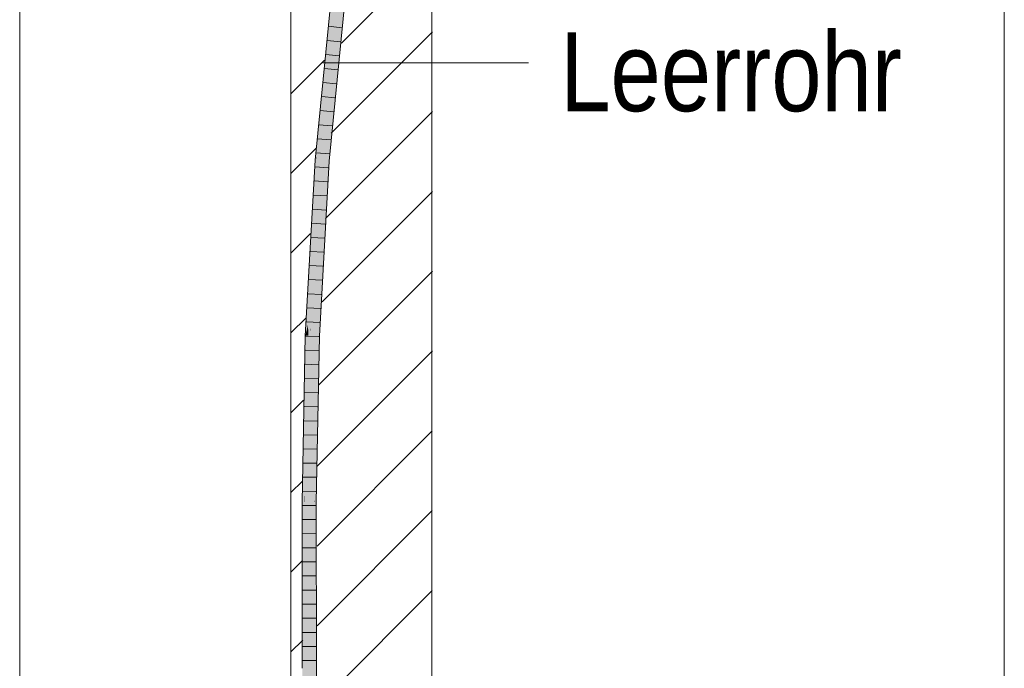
# Model space of a CAD drawing. Extents: x -620 to 300, y 62 to 1162.
# Tile 297 of 300: x 220 to 238, y 1005 to 1016. Entities that reach past the tile are written whole.
import ezdxf
from ezdxf.lldxf.tags import DXFTag

# ---------------------------------------------------------------- set-up
doc = ezdxf.new("R2010")
doc.units = 0
doc.layers.get('0').update_dxf_attribs({"lineweight": 13})
for name, color, linetype, lineweight, true_color in [('E_Detail_Beschriftung', 7, 'Continuous', 13, 0x009900), ('E_Detail_Wandschraffur', 7, 'Continuous', 5, 0xc0c0c0), ('E_Leerrohr 25-A06G94ES8I', 7, 'Continuous', 9, 0xff8000), ('E_Leerrohr 25-Shading', 7, 'Continuous', 9, 0xff8000)]:
    doc.layers.add(name, color=color, linetype=linetype, lineweight=lineweight, true_color=true_color)
doc.layers.add('E_Detail_Linie_Text_Bem', color=7, linetype='Continuous', lineweight=13)
doc.styles.get("Standard").update_dxf_attribs({"font": 'ARIALN.TTF'})
tags = doc.linetypes.add('fein_strichliert', pattern=[4, 1, -2, 1]).pattern_tags.tags
tags[8:9] = [DXFTag(74, 4), DXFTag(75, 0), DXFTag(340, '0'), DXFTag(46, 0.0), DXFTag(50, 0.0), DXFTag(44, 0.0), DXFTag(45, 0.0)]
tags[6:7] = [DXFTag(74, 4), DXFTag(75, 0), DXFTag(340, '0'), DXFTag(46, 0.0), DXFTag(50, 0.0), DXFTag(44, 0.0), DXFTag(45, 0.0)]
tags[4:5] = [DXFTag(74, 4), DXFTag(75, 0), DXFTag(340, '0'), DXFTag(46, 0.0), DXFTag(50, 0.0), DXFTag(44, 0.0), DXFTag(45, 0.0)]
tags = doc.linetypes.add('fein_strichliert-A06G94EV8I', pattern=[4, 1, -2, 1]).pattern_tags.tags
tags[8:9] = [DXFTag(74, 4), DXFTag(75, 0), DXFTag(340, '0'), DXFTag(46, 0.0), DXFTag(50, 0.0), DXFTag(44, 0.0), DXFTag(45, 0.0)]
tags[6:7] = [DXFTag(74, 4), DXFTag(75, 0), DXFTag(340, '0'), DXFTag(46, 0.0), DXFTag(50, 0.0), DXFTag(44, 0.0), DXFTag(45, 0.0)]
tags[4:5] = [DXFTag(74, 4), DXFTag(75, 0), DXFTag(340, '0'), DXFTag(46, 0.0), DXFTag(50, 0.0), DXFTag(44, 0.0), DXFTag(45, 0.0)]

# ---------------------------------------------------------------- blocks, each defined once
blk = doc.blocks.new('Shading-A06G94358I', base_point=(225.344, 853.87))
at = {"layer": 'E_Leerrohr 25-Shading', "color": 31, "true_color": 0xfabd7f}
for points in [[(225.814, 1017.261), (225.558, 1014.655), (225.564, 1013.816), (225.508, 1013.82)], [(225.828, 1017.259), (225.814, 1017.261), (225.564, 1013.816)], [(225.902, 1017.25), (225.828, 1017.259), (225.564, 1013.816)], [(225.564, 1013.816), (225.652, 1013.809), (225.902, 1017.25), (225.99, 1017.24)], [(225.558, 1014.655), (225.476, 1013.823), (225.508, 1013.82)], [(225.416, 1011.143), (225.564, 1013.816), (225.422, 1011.508), (225.508, 1013.82)], [(225.564, 1013.816), (225.416, 1011.143), (225.48, 1010.705), (225.433, 1010.707)], [(225.508, 1013.82), (225.476, 1013.823), (225.422, 1011.508), (225.435, 1012.297)], [(225.435, 1012.297), (225.476, 1013.823), (225.452, 1013.405)], [(225.564, 1013.816), (225.48, 1010.705), (225.652, 1013.809)], [(225.366, 1010.88), (225.363, 1010.709), (225.416, 1012.745), (225.452, 1013.405)], [(225.363, 1010.709), (225.392, 1010.708), (225.452, 1013.405), (225.435, 1012.297)], [(225.395, 1012.364), (225.381, 1011.803), (225.416, 1012.745), (225.366, 1010.88)], [(225.387, 1012.23), (225.381, 1011.803), (225.395, 1012.364)], [(225.435, 1012.297), (225.392, 1010.708), (225.416, 1011.143)], [(225.381, 1011.804), (225.387, 1012.23), (225.322, 1010.711), (225.314, 1010.906)], [(225.381, 1011.804), (225.322, 1010.711), (225.353, 1010.71)], [(225.353, 1010.71), (225.361, 1010.71), (225.381, 1011.804), (225.366, 1010.88)], [(225.416, 1011.143), (225.392, 1010.708), (225.433, 1010.707)], [(225.314, 1010.906), (225.303, 1010.712), (225.322, 1010.711)], [(225.361, 1010.71), (225.363, 1010.709), (225.366, 1010.88)], [(225.252, 1007.764), (225.303, 1010.712), (225.249, 1007.946)], [(225.252, 1007.764), (225.335, 1008.486), (225.303, 1010.712), (225.34, 1009.093)], [(225.322, 1010.711), (225.303, 1010.712), (225.342, 1009.286), (225.34, 1009.093)], [(225.353, 1010.71), (225.322, 1010.711), (225.342, 1009.286)], [(225.361, 1010.71), (225.353, 1010.71), (225.345, 1009.009), (225.342, 1009.286)], [(225.351, 1008.62), (225.363, 1010.709), (225.345, 1009.009), (225.361, 1010.71)], [(225.351, 1008.62), (225.392, 1010.708), (225.363, 1010.709)], [(225.422, 1007.762), (225.392, 1010.708), (225.363, 1007.763), (225.351, 1008.62)], [(225.433, 1010.707), (225.392, 1010.708), (225.452, 1009.294), (225.422, 1007.762)], [(225.48, 1010.705), (225.433, 1010.707), (225.452, 1009.294)], [(225.342, 1009.286), (225.34, 1009.093), (225.345, 1009.009), (225.344, 1008.901)], [(225.34, 1009.093), (225.335, 1008.486), (225.344, 1008.901), (225.341, 1008.536)], [(225.344, 1008.901), (225.351, 1008.62), (225.345, 1009.009)], [(225.341, 1008.536), (225.351, 1008.62), (225.344, 1008.901)], [(225.335, 1008.486), (225.252, 1007.764), (225.33, 1007.763)], [(225.33, 1007.763), (225.334, 1007.763), (225.335, 1008.486), (225.341, 1008.536)], [(225.351, 1008.62), (225.334, 1007.763), (225.346, 1007.763)], [(225.334, 1007.763), (225.351, 1008.62), (225.341, 1008.536)], [(225.351, 1008.62), (225.346, 1007.763), (225.363, 1007.763)], [(225.249, 1007.946), (225.246, 1007.764), (225.252, 1007.764)], [(225.246, 1007.764), (225.249, 1005.026), (225.252, 1007.764)], [(225.252, 1007.764), (225.249, 1005.026), (225.33, 1007.763), (225.33, 1007.638)], [(225.334, 1007.763), (225.33, 1007.638), (225.338, 1004.816)], [(225.33, 1007.638), (225.334, 1007.763), (225.33, 1007.763)], [(225.334, 1007.763), (225.338, 1004.816), (225.346, 1007.763), (225.347, 1004.816)], [(225.346, 1007.763), (225.347, 1004.816), (225.363, 1007.763), (225.36, 1004.816)], [(225.36, 1004.816), (225.426, 1004.816), (225.363, 1007.763), (225.422, 1007.762)], [(225.33, 1007.638), (225.249, 1005.026), (225.338, 1004.816), (225.249, 1004.816)], [(225.262, 1001.703), (225.351, 1001.703), (225.249, 1004.816), (225.338, 1004.816)], [(225.338, 1004.816), (225.351, 1001.703), (225.347, 1004.816)], [(225.347, 1004.816), (225.351, 1001.703), (225.36, 1004.816)], [(225.351, 1001.703), (225.439, 1001.703), (225.36, 1004.816), (225.426, 1004.816)]]:
    blk.add_solid(points, dxfattribs=at)
at = {"layer": 'E_Leerrohr 25-Shading', "color": 43, "true_color": 0xd7ab7f}
for points in [[(225.558, 1014.655), (225.784, 1017.265), (225.576, 1014.963), (225.778, 1017.265)], [(225.814, 1017.261), (225.784, 1017.265), (225.558, 1014.655)], [(225.576, 1014.963), (225.778, 1017.265), (225.612, 1015.585)], [(225.877, 1015.907), (225.99, 1017.24), (225.652, 1013.809)], [(226.026, 1017.235), (226.02, 1017.236), (225.771, 1014.643), (225.877, 1015.907)], [(226.02, 1017.236), (225.99, 1017.24), (225.877, 1015.907)], [(225.771, 1014.643), (225.877, 1015.907), (225.675, 1013.807), (225.652, 1013.809)], [(225.469, 1013.823), (225.476, 1013.823), (225.612, 1015.585), (225.576, 1014.963)], [(225.469, 1013.823), (225.612, 1015.585), (225.541, 1014.858)], [(225.558, 1014.655), (225.576, 1014.963), (225.476, 1013.823)], [(225.499, 1014.253), (225.541, 1014.858), (225.45, 1013.825), (225.476, 1014.199)], [(225.675, 1013.807), (225.688, 1013.806), (225.771, 1014.643)], [(225.499, 1014.253), (225.45, 1013.825), (225.463, 1013.824)], [(225.463, 1013.824), (225.467, 1013.824), (225.499, 1014.253), (225.479, 1013.976)], [(225.45, 1013.825), (225.476, 1014.199), (225.445, 1013.825), (225.451, 1013.946)], [(225.451, 1013.946), (225.439, 1013.826), (225.445, 1013.825)], [(225.467, 1013.824), (225.469, 1013.823), (225.479, 1013.976)], [(225.422, 1013.429), (225.399, 1012.525), (225.445, 1013.825), (225.434, 1013.433)], [(225.467, 1013.824), (225.463, 1013.824), (225.416, 1012.745), (225.42, 1012.914)], [(225.416, 1012.745), (225.452, 1013.405), (225.467, 1013.824), (225.469, 1013.823)], [(225.42, 1012.914), (225.463, 1013.824), (225.434, 1013.433), (225.45, 1013.825)], [(225.422, 1013.429), (225.439, 1013.826), (225.426, 1013.596)], [(225.422, 1013.429), (225.445, 1013.825), (225.439, 1013.826)], [(225.434, 1013.433), (225.45, 1013.825), (225.445, 1013.825)], [(225.452, 1013.405), (225.476, 1013.823), (225.469, 1013.823)], [(225.607, 1012.722), (225.652, 1013.809), (225.48, 1010.705)], [(225.688, 1013.806), (225.675, 1013.807), (225.541, 1011.14), (225.607, 1012.722)], [(225.675, 1013.807), (225.652, 1013.809), (225.607, 1012.722)], [(225.314, 1010.906), (225.422, 1013.429), (225.267, 1010.713), (225.426, 1013.596)], [(225.387, 1012.23), (225.399, 1012.525), (225.314, 1010.906), (225.422, 1013.429)], [(225.395, 1012.364), (225.42, 1012.914), (225.399, 1012.525), (225.434, 1013.433)], [(225.42, 1012.914), (225.395, 1012.364), (225.416, 1012.745)], [(225.541, 1011.14), (225.607, 1012.722), (225.5, 1010.704), (225.48, 1010.705)], [(225.399, 1012.525), (225.387, 1012.23), (225.395, 1012.364)], [(225.5, 1010.704), (225.517, 1010.704), (225.541, 1011.14)], [(225.314, 1010.906), (225.267, 1010.713), (225.296, 1010.712)], [(225.296, 1010.712), (225.303, 1010.712), (225.314, 1010.906)], [(225.303, 1010.712), (225.226, 1008.62), (225.243, 1007.764), (225.209, 1007.764)], [(225.267, 1010.713), (225.226, 1008.62), (225.296, 1010.712)], [(225.226, 1008.62), (225.303, 1010.712), (225.296, 1010.712)], [(225.303, 1010.712), (225.243, 1007.764), (225.249, 1007.946)], [(225.479, 1010.082), (225.48, 1010.705), (225.452, 1009.294)], [(225.476, 1008.619), (225.517, 1010.704), (225.487, 1010.331), (225.5, 1010.704)], [(225.5, 1010.704), (225.48, 1010.705), (225.479, 1010.082)], [(225.476, 1008.619), (225.487, 1010.331), (225.479, 1009.983)], [(225.487, 1010.331), (225.479, 1010.082), (225.479, 1009.983)], [(225.422, 1007.762), (225.425, 1007.808), (225.479, 1010.082), (225.479, 1009.983)], [(225.422, 1007.762), (225.479, 1010.082), (225.476, 1009.989)], [(225.452, 1009.294), (225.422, 1007.762), (225.476, 1009.989)], [(225.425, 1007.808), (225.476, 1008.619), (225.479, 1009.983)], [(225.447, 1007.762), (225.476, 1008.619), (225.424, 1007.762), (225.425, 1007.808)], [(225.447, 1007.762), (225.459, 1007.762), (225.476, 1008.619)], [(225.243, 1007.764), (225.246, 1007.764), (225.249, 1007.946)], [(225.209, 1007.764), (225.213, 1004.816), (225.249, 1005.026), (225.249, 1004.816)], [(225.209, 1007.764), (225.249, 1005.026), (225.243, 1007.764)], [(225.249, 1005.026), (225.246, 1007.764), (225.243, 1007.764)], [(225.425, 1007.808), (225.422, 1007.762), (225.424, 1007.762)], [(225.424, 1007.762), (225.422, 1007.762), (225.426, 1004.816)], [(225.447, 1007.762), (225.424, 1007.762), (225.454, 1004.816), (225.426, 1004.816)], [(225.454, 1004.816), (225.463, 1004.816), (225.447, 1007.762), (225.459, 1007.762)], [(225.226, 1001.703), (225.262, 1001.703), (225.213, 1004.816), (225.249, 1004.816)], [(225.426, 1004.816), (225.439, 1001.703), (225.454, 1004.816), (225.476, 1001.703)], [(225.476, 1001.703), (225.463, 1004.816), (225.454, 1004.816)]]:
    blk.add_solid(points, dxfattribs=at)
blk = doc.blocks.new('Referenz-A06G94EW8I')
at = {"layer": 'E_Detail_Linie_Text_Bem', "linetype": 'fein_strichliert-A06G94EV8I', "ltscale": 0.65}
for p, q in [((237.664, 983.468), (237.664, 1044.784)), ((220.201, 984.549), (220.201, 1037.428))]:
    blk.add_line(p, q, dxfattribs=at)
at = {"layer": 'E_Detail_Linie_Text_Bem', "linetype": 'Continuous', "ltscale": 0.13}
for p, q in [((225.011, 1013.557), (225.011, 1025.357)), ((227.511, 1025.357), (227.511, 985.357)), ((225.011, 1013.357), (225.011, 1013.557)), ((225.011, 985.357), (225.011, 1013.357))]:
    blk.add_line(p, q, dxfattribs=at)
at = {"layer": 'E_Detail_Linie_Text_Bem', "color": 0, "linetype": 'Continuous', "ltscale": 0.13}
blk.add_line((225.576, 1015.554), (229.224, 1015.554), dxfattribs=at)
at = {"layer": 'E_Detail_Wandschraffur', "linetype": 'fein_strichliert', "ltscale": 0.13}
for p, q in [((225.906, 1015.899), (227.522, 1017.515)), ((225.011, 1015.004), (225.605, 1015.598)), ((225.624, 1012.789), (227.521, 1014.686)), ((225.011, 1012.176), (225.359, 1012.524)), ((225.505, 1009.842), (227.52, 1011.857)), ((225.011, 1009.347), (225.236, 1009.573)), ((225.476, 1006.984), (227.519, 1009.027)), ((225.011, 1006.519), (225.218, 1006.726)), ((225.476, 1004.155), (227.518, 1006.198))]:
    blk.add_line(p, q, dxfattribs=at)
at = {"layer": 'E_Detail_Wandschraffur', "linetype": 'ByBlock', "ltscale": 0.13}
for p, q in [((225.727, 1014.307), (227.522, 1016.101)), ((225.011, 1013.59), (225.459, 1014.038)), ((225.565, 1011.315), (227.521, 1013.271)), ((225.011, 1010.762), (225.279, 1011.03)), ((225.476, 1008.398), (227.52, 1010.442)), ((225.011, 1007.933), (225.214, 1008.136)), ((225.476, 1005.57), (227.519, 1007.613)), ((225.011, 1005.105), (225.221, 1005.315))]:
    blk.add_line(p, q, dxfattribs=at)
at = {"layer": 'E_Leerrohr 25-A06G94ES8I', "linetype": 'Continuous', "ltscale": 0.13}
for p, q in [((225.439, 1013.826), (225.778, 1017.265)), ((225.688, 1013.806), (226.026, 1017.235)), ((225.914, 1016.174), (225.68, 1016.199)), ((225.89, 1015.925), (225.656, 1015.95)), ((225.865, 1015.677), (225.631, 1015.701)), ((225.841, 1015.428), (225.607, 1015.452)), ((225.816, 1015.18), (225.582, 1015.202)), ((225.792, 1014.932), (225.558, 1014.953)), ((225.767, 1014.683), (225.533, 1014.704)), ((225.743, 1014.435), (225.509, 1014.455)), ((225.718, 1014.186), (225.484, 1014.206)), ((225.694, 1013.938), (225.459, 1013.957)), ((225.267, 1010.713), (225.439, 1013.826)), ((225.674, 1013.689), (225.44, 1013.707)), ((225.517, 1010.704), (225.688, 1013.806)), ((225.661, 1013.44), (225.426, 1013.457)), ((225.647, 1013.191), (225.412, 1013.207)), ((225.633, 1012.941), (225.398, 1012.957)), ((225.619, 1012.692), (225.385, 1012.707)), ((225.605, 1012.443), (225.371, 1012.457)), ((225.592, 1012.194), (225.357, 1012.207)), ((225.578, 1011.944), (225.343, 1011.957)), ((225.564, 1011.695), (225.329, 1011.707)), ((225.55, 1011.446), (225.316, 1011.457)), ((225.536, 1011.197), (225.302, 1011.207)), ((225.523, 1010.947), (225.288, 1010.957)), ((225.209, 1007.764), (225.267, 1010.713)), ((225.509, 1010.698), (225.274, 1010.707)), ((225.459, 1007.762), (225.517, 1010.704)), ((225.504, 1010.449), (225.269, 1010.457)), ((225.499, 1010.199), (225.264, 1010.207)), ((225.494, 1009.949), (225.26, 1009.956)), ((225.49, 1009.7), (225.255, 1009.706)), ((225.485, 1009.45), (225.25, 1009.456)), ((225.48, 1009.2), (225.245, 1009.206)), ((225.475, 1008.951), (225.24, 1008.955)), ((225.47, 1008.701), (225.235, 1008.705)), ((225.465, 1008.451), (225.23, 1008.455)), ((225.46, 1008.202), (225.225, 1008.205)), ((225.455, 1007.952), (225.22, 1007.954)), ((225.213, 1004.816), (225.209, 1007.764)), ((225.463, 1004.816), (225.459, 1007.762)), ((225.452, 1007.702), (225.217, 1007.704)), ((225.452, 1007.452), (225.217, 1007.454)), ((225.452, 1007.202), (225.217, 1007.204)), ((225.453, 1006.952), (225.218, 1006.954)), ((225.453, 1006.703), (225.218, 1006.704)), ((225.453, 1006.453), (225.218, 1006.454)), ((225.454, 1006.203), (225.219, 1006.204)), ((225.454, 1005.953), (225.219, 1005.953)), ((225.454, 1005.703), (225.219, 1005.703)), ((225.455, 1005.453), (225.22, 1005.453)), ((225.455, 1005.203), (225.22, 1005.203)), ((225.455, 1004.953), (225.22, 1004.953)), ((225.476, 1001.703), (225.463, 1004.816))]:
    blk.add_line(p, q, dxfattribs=at)
at = {"layer": 'E_Detail_Beschriftung', "linetype": 'Continuous', "ltscale": 0.13, "insert": (229.788, 1016.094), "char_height": 1.4, "attachment_point": 1}
blk.add_mtext('{\\fArial Narrow;Leerrohr}', dxfattribs=at)

msp = doc.modelspace()

# ---------------------------------------------------------------- block references
at = {"color": 8, "lineweight": 25, "ltscale": 0.25, "true_color": 0x808080}
msp.add_blockref('Referenz-A06G94EW8I', (0, 0), dxfattribs=at)
msp.add_blockref('Shading-A06G94358I', (225.344, 853.87))

doc.saveas('drawing.dxf')
